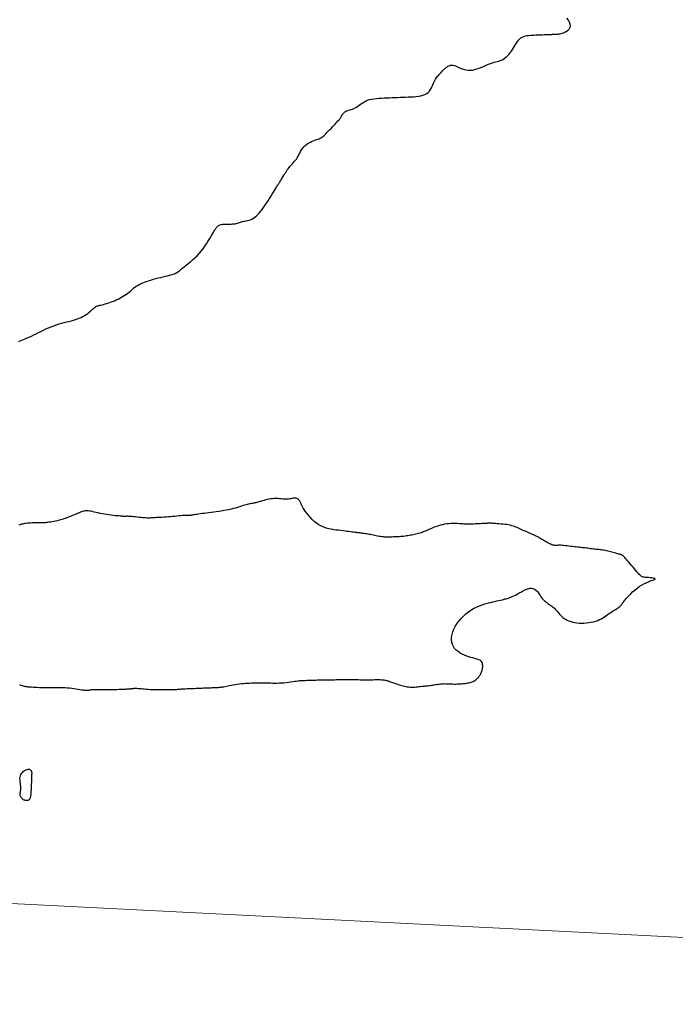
# Model space of a CAD drawing. Header units: millimetres. Extents: x 32690613 to 32693367, y 5343692 to 5344708.
# Tile 516 of 656: x 32692387 to 32692417, y 5344400 to 5344446. Entities that reach past the tile are written whole.
import ezdxf

# ---------------------------------------------------------------- set-up
doc = ezdxf.new("R2010")
doc.units = ezdxf.units.MM
doc.header["$LTSCALE"] = 20
doc.layers.get('0').update_dxf_attribs({"lineweight": 18})
doc.layers.get('Defpoints').update_dxf_attribs({"color": 11, "lineweight": 18})
doc.layers.add('02-DGM_HL_493.50', color=112, linetype='Continuous')

# ---------------------------------------------------------------- blocks, each defined once
blk = doc.blocks.new('A$C78070446')
blk.add_line((4469498.77, 5342951.42), (4470248.353, 5342884.169))

msp = doc.modelspace()

# ---------------------------------------------------------------- linework, layer by layer
at = {"layer": '02-DGM_HL_493.50', "elevation": 493.5, "flags": 128}
for points in [[(32692386.552, 5344431.037), (32692386.617, 5344431.065), (32692386.69, 5344431.095), (32692386.769, 5344431.128), (32692386.854, 5344431.163), (32692386.946, 5344431.202), (32692387.042, 5344431.243), (32692387.143, 5344431.289), (32692387.249, 5344431.338), (32692387.358, 5344431.391), (32692387.471, 5344431.447), (32692387.586, 5344431.504), (32692387.704, 5344431.562), (32692387.824, 5344431.619), (32692387.945, 5344431.674), (32692388.068, 5344431.726), (32692388.191, 5344431.774), (32692388.314, 5344431.816), (32692388.437, 5344431.854), (32692388.558, 5344431.888), (32692388.677, 5344431.919), (32692388.793, 5344431.948), (32692388.906, 5344431.976), (32692389.013, 5344432.003), (32692389.115, 5344432.031), (32692389.211, 5344432.061), (32692389.301, 5344432.092), (32692389.385, 5344432.125), (32692389.464, 5344432.16), (32692389.539, 5344432.197), (32692389.609, 5344432.235), (32692389.675, 5344432.275), (32692389.738, 5344432.318), (32692389.797, 5344432.362), (32692389.853, 5344432.408), (32692389.906, 5344432.453), (32692389.956, 5344432.497), (32692390.003, 5344432.54), (32692390.046, 5344432.579), (32692390.087, 5344432.613), (32692390.125, 5344432.643), (32692390.16, 5344432.666), (32692390.194, 5344432.685), (32692390.229, 5344432.699), (32692390.264, 5344432.711), (32692390.303, 5344432.721), (32692390.347, 5344432.731), (32692390.397, 5344432.742), (32692390.454, 5344432.756), (32692390.521, 5344432.772), (32692390.595, 5344432.792), (32692390.675, 5344432.816), (32692390.76, 5344432.842), (32692390.848, 5344432.872), (32692390.938, 5344432.904), (32692391.028, 5344432.94), (32692391.117, 5344432.978), (32692391.203, 5344433.018), (32692391.286, 5344433.061), (32692391.366, 5344433.106), (32692391.443, 5344433.152), (32692391.517, 5344433.2), (32692391.587, 5344433.249), (32692391.653, 5344433.298), (32692391.716, 5344433.347), (32692391.775, 5344433.396), (32692391.831, 5344433.445), (32692391.888, 5344433.493), (32692391.945, 5344433.541), (32692392.006, 5344433.588), (32692392.071, 5344433.634), (32692392.142, 5344433.678), (32692392.222, 5344433.721), (32692392.311, 5344433.763), (32692392.409, 5344433.803), (32692392.513, 5344433.841), (32692392.622, 5344433.878), (32692392.736, 5344433.913), (32692392.851, 5344433.947), (32692392.968, 5344433.978), (32692393.084, 5344434.008), (32692393.197, 5344434.036), (32692393.308, 5344434.063), (32692393.414, 5344434.089), (32692393.514, 5344434.113), (32692393.608, 5344434.137), (32692393.694, 5344434.16), (32692393.771, 5344434.183), (32692393.838, 5344434.206), (32692393.895, 5344434.23), (32692393.943, 5344434.255), (32692393.987, 5344434.282), (32692394.028, 5344434.312), (32692394.07, 5344434.346), (32692394.116, 5344434.386), (32692394.169, 5344434.431), (32692394.233, 5344434.484), (32692394.308, 5344434.544), (32692394.394, 5344434.612), (32692394.489, 5344434.687), (32692394.589, 5344434.769), (32692394.693, 5344434.857), (32692394.798, 5344434.952), (32692394.902, 5344435.052), (32692395.002, 5344435.157), (32692395.096, 5344435.267), (32692395.184, 5344435.38), (32692395.266, 5344435.494), (32692395.341, 5344435.606), (32692395.41, 5344435.715), (32692395.473, 5344435.817), (32692395.528, 5344435.912), (32692395.577, 5344435.997), (32692395.618, 5344436.069), (32692395.654, 5344436.131), (32692395.685, 5344436.184), (32692395.712, 5344436.229), (32692395.736, 5344436.267), (32692395.758, 5344436.301), (32692395.78, 5344436.331), (32692395.801, 5344436.359), (32692395.825, 5344436.387), (32692395.85, 5344436.413), (32692395.878, 5344436.438), (32692395.909, 5344436.461), (32692395.945, 5344436.482), (32692395.986, 5344436.5), (32692396.032, 5344436.514), (32692396.084, 5344436.525), (32692396.143, 5344436.531), (32692396.208, 5344436.535), (32692396.276, 5344436.536), (32692396.347, 5344436.536), (32692396.418, 5344436.535), (32692396.489, 5344436.536), (32692396.558, 5344436.538), (32692396.622, 5344436.543), (32692396.682, 5344436.552), (32692396.737, 5344436.564), (32692396.79, 5344436.578), (32692396.839, 5344436.593), (32692396.888, 5344436.61), (32692396.936, 5344436.626), (32692396.984, 5344436.641), (32692397.035, 5344436.654), (32692397.088, 5344436.666), (32692397.143, 5344436.676), (32692397.2, 5344436.686), (32692397.259, 5344436.698), (32692397.319, 5344436.712), (32692397.38, 5344436.731), (32692397.441, 5344436.754), (32692397.502, 5344436.784), (32692397.564, 5344436.822), (32692397.625, 5344436.867), (32692397.686, 5344436.92), (32692397.748, 5344436.981), (32692397.812, 5344437.05), (32692397.876, 5344437.127), (32692397.942, 5344437.212), (32692398.01, 5344437.304), (32692398.08, 5344437.404), (32692398.152, 5344437.51), (32692398.223, 5344437.618), (32692398.292, 5344437.726), (32692398.359, 5344437.832), (32692398.421, 5344437.932), (32692398.479, 5344438.026), (32692398.529, 5344438.108), (32692398.573, 5344438.179), (32692398.609, 5344438.239), (32692398.64, 5344438.29), (32692398.666, 5344438.333), (32692398.689, 5344438.37), (32692398.71, 5344438.404), (32692398.73, 5344438.436), (32692398.749, 5344438.467), (32692398.769, 5344438.5), (32692398.79, 5344438.535), (32692398.813, 5344438.571), (32692398.836, 5344438.61), (32692398.862, 5344438.652), (32692398.888, 5344438.696), (32692398.917, 5344438.742), (32692398.947, 5344438.792), (32692398.98, 5344438.845), (32692399.014, 5344438.9), (32692399.05, 5344438.956), (32692399.087, 5344439.014), (32692399.126, 5344439.071), (32692399.166, 5344439.128), (32692399.207, 5344439.183), (32692399.249, 5344439.235), (32692399.292, 5344439.284), (32692399.336, 5344439.332), (32692399.38, 5344439.378), (32692399.424, 5344439.425), (32692399.467, 5344439.473), (32692399.509, 5344439.525), (32692399.551, 5344439.581), (32692399.591, 5344439.641), (32692399.629, 5344439.709), (32692399.667, 5344439.781), (32692399.706, 5344439.855), (32692399.747, 5344439.932), (32692399.791, 5344440.007), (32692399.84, 5344440.081), (32692399.895, 5344440.15), (32692399.956, 5344440.213), (32692400.026, 5344440.269), (32692400.101, 5344440.318), (32692400.18, 5344440.361), (32692400.262, 5344440.399), (32692400.342, 5344440.432), (32692400.42, 5344440.461), (32692400.493, 5344440.488), (32692400.559, 5344440.512), (32692400.617, 5344440.534), (32692400.667, 5344440.557), (32692400.711, 5344440.581), (32692400.753, 5344440.607), (32692400.793, 5344440.636), (32692400.834, 5344440.671), (32692400.879, 5344440.712), (32692400.928, 5344440.76), (32692400.983, 5344440.816), (32692401.043, 5344440.878), (32692401.107, 5344440.945), (32692401.173, 5344441.015), (32692401.238, 5344441.084), (32692401.301, 5344441.152), (32692401.36, 5344441.216), (32692401.414, 5344441.273), (32692401.46, 5344441.324), (32692401.5, 5344441.367), (32692401.534, 5344441.405), (32692401.563, 5344441.439), (32692401.589, 5344441.47), (32692401.612, 5344441.5), (32692401.633, 5344441.53), (32692401.652, 5344441.561), (32692401.672, 5344441.594), (32692401.692, 5344441.629), (32692401.714, 5344441.664), (32692401.737, 5344441.7), (32692401.764, 5344441.734), (32692401.793, 5344441.766), (32692401.827, 5344441.794), (32692401.865, 5344441.819), (32692401.908, 5344441.839), (32692401.956, 5344441.856), (32692402.008, 5344441.871), (32692402.064, 5344441.886), (32692402.122, 5344441.902), (32692402.181, 5344441.921), (32692402.242, 5344441.945), (32692402.303, 5344441.975), (32692402.365, 5344442.013), (32692402.427, 5344442.056), (32692402.49, 5344442.103), (32692402.557, 5344442.152), (32692402.628, 5344442.201), (32692402.703, 5344442.249), (32692402.785, 5344442.293), (32692402.873, 5344442.331), (32692402.97, 5344442.362), (32692403.073, 5344442.387), (32692403.183, 5344442.406), (32692403.297, 5344442.421), (32692403.416, 5344442.431), (32692403.538, 5344442.439), (32692403.661, 5344442.445), (32692403.786, 5344442.45), (32692403.911, 5344442.455), (32692404.036, 5344442.46), (32692404.161, 5344442.465), (32692404.286, 5344442.47), (32692404.411, 5344442.475), (32692404.535, 5344442.48), (32692404.66, 5344442.484), (32692404.785, 5344442.489), (32692404.91, 5344442.494), (32692405.033, 5344442.501), (32692405.153, 5344442.51), (32692405.269, 5344442.524), (32692405.378, 5344442.543), (32692405.48, 5344442.569), (32692405.573, 5344442.604), (32692405.655, 5344442.648), (32692405.725, 5344442.703), (32692405.785, 5344442.767), (32692405.836, 5344442.838), (32692405.879, 5344442.913), (32692405.916, 5344442.989), (32692405.949, 5344443.064), (32692405.979, 5344443.137), (32692406.008, 5344443.204), (32692406.037, 5344443.264), (32692406.067, 5344443.318), (32692406.098, 5344443.367), (32692406.13, 5344443.412), (32692406.165, 5344443.456), (32692406.202, 5344443.499), (32692406.242, 5344443.543), (32692406.285, 5344443.59), (32692406.332, 5344443.641), (32692406.382, 5344443.693), (32692406.434, 5344443.746), (32692406.487, 5344443.798), (32692406.542, 5344443.846), (32692406.596, 5344443.89), (32692406.65, 5344443.926), (32692406.702, 5344443.954), (32692406.752, 5344443.972), (32692406.801, 5344443.98), (32692406.85, 5344443.98), (32692406.899, 5344443.972), (32692406.95, 5344443.958), (32692407.003, 5344443.939), (32692407.06, 5344443.915), (32692407.121, 5344443.887), (32692407.188, 5344443.857), (32692407.259, 5344443.827), (32692407.336, 5344443.799), (32692407.418, 5344443.774), (32692407.504, 5344443.754), (32692407.596, 5344443.741), (32692407.693, 5344443.738), (32692407.794, 5344443.747), (32692407.9, 5344443.767), (32692408.009, 5344443.798), (32692408.119, 5344443.838), (32692408.23, 5344443.882), (32692408.339, 5344443.929), (32692408.446, 5344443.975), (32692408.548, 5344444.019), (32692408.644, 5344444.058), (32692408.732, 5344444.089), (32692408.815, 5344444.114), (32692408.891, 5344444.135), (32692408.963, 5344444.154), (32692409.031, 5344444.172), (32692409.096, 5344444.193), (32692409.158, 5344444.217), (32692409.22, 5344444.247), (32692409.281, 5344444.285), (32692409.341, 5344444.329), (32692409.401, 5344444.38), (32692409.459, 5344444.437), (32692409.516, 5344444.499), (32692409.571, 5344444.566), (32692409.624, 5344444.636), (32692409.675, 5344444.71), (32692409.723, 5344444.786), (32692409.769, 5344444.862), (32692409.815, 5344444.938), (32692409.861, 5344445.012), (32692409.908, 5344445.082), (32692409.958, 5344445.147), (32692410.012, 5344445.204), (32692410.07, 5344445.253), (32692410.134, 5344445.292), (32692410.202, 5344445.323), (32692410.275, 5344445.345), (32692410.351, 5344445.362), (32692410.43, 5344445.373), (32692410.511, 5344445.38), (32692410.593, 5344445.385), (32692410.677, 5344445.388), (32692410.76, 5344445.391), (32692410.842, 5344445.395), (32692410.923, 5344445.398), (32692411.003, 5344445.401), (32692411.079, 5344445.404), (32692411.153, 5344445.407), (32692411.222, 5344445.41), (32692411.287, 5344445.412), (32692411.347, 5344445.414), (32692411.403, 5344445.417), (32692411.454, 5344445.419), (32692411.502, 5344445.42), (32692411.548, 5344445.422), (32692411.592, 5344445.424), (32692411.634, 5344445.426), (32692411.676, 5344445.427), (32692411.718, 5344445.429), (32692411.76, 5344445.431), (32692411.804, 5344445.435), (32692411.849, 5344445.441), (32692411.897, 5344445.449), (32692411.948, 5344445.461), (32692412.003, 5344445.477), (32692412.062, 5344445.498), (32692412.126, 5344445.524), (32692412.19, 5344445.556), (32692412.252, 5344445.594), (32692412.307, 5344445.64), (32692412.351, 5344445.692), (32692412.381, 5344445.753), (32692412.392, 5344445.822), (32692412.38, 5344445.9), (32692412.344, 5344445.987), (32692412.289, 5344446.082), (32692412.221, 5344446.185)], [(32692386.585, 5344414.962), (32692386.648, 5344414.941), (32692386.706, 5344414.922), (32692386.756, 5344414.906), (32692386.799, 5344414.893), (32692386.835, 5344414.882), (32692386.869, 5344414.875), (32692386.901, 5344414.869), (32692386.935, 5344414.865), (32692386.975, 5344414.861), (32692387.021, 5344414.858), (32692387.078, 5344414.854), (32692387.147, 5344414.85), (32692387.227, 5344414.845), (32692387.317, 5344414.841), (32692387.416, 5344414.836), (32692387.522, 5344414.831), (32692387.633, 5344414.827), (32692387.749, 5344414.825), (32692387.868, 5344414.823), (32692387.988, 5344414.822), (32692388.109, 5344414.823), (32692388.23, 5344414.824), (32692388.351, 5344414.824), (32692388.471, 5344414.824), (32692388.589, 5344414.822), (32692388.706, 5344414.818), (32692388.82, 5344414.812), (32692388.932, 5344414.802), (32692389.039, 5344414.79), (32692389.142, 5344414.776), (32692389.239, 5344414.762), (32692389.33, 5344414.747), (32692389.414, 5344414.733), (32692389.491, 5344414.72), (32692389.558, 5344414.71), (32692389.617, 5344414.703), (32692389.666, 5344414.698), (32692389.709, 5344414.695), (32692389.745, 5344414.695), (32692389.776, 5344414.696), (32692389.803, 5344414.699), (32692389.827, 5344414.702), (32692389.849, 5344414.707), (32692389.87, 5344414.711), (32692389.892, 5344414.716), (32692389.916, 5344414.72), (32692389.943, 5344414.725), (32692389.976, 5344414.729), (32692390.015, 5344414.732), (32692390.062, 5344414.735), (32692390.119, 5344414.737), (32692390.187, 5344414.738), (32692390.265, 5344414.737), (32692390.351, 5344414.737), (32692390.443, 5344414.736), (32692390.541, 5344414.735), (32692390.642, 5344414.734), (32692390.745, 5344414.733), (32692390.849, 5344414.734), (32692390.952, 5344414.734), (32692391.053, 5344414.736), (32692391.151, 5344414.738), (32692391.245, 5344414.741), (32692391.333, 5344414.744), (32692391.416, 5344414.747), (32692391.491, 5344414.751), (32692391.558, 5344414.754), (32692391.616, 5344414.757), (32692391.666, 5344414.76), (32692391.708, 5344414.763), (32692391.745, 5344414.766), (32692391.776, 5344414.769), (32692391.804, 5344414.771), (32692391.829, 5344414.774), (32692391.852, 5344414.777), (32692391.875, 5344414.78), (32692391.898, 5344414.783), (32692391.924, 5344414.785), (32692391.954, 5344414.787), (32692391.988, 5344414.788), (32692392.029, 5344414.788), (32692392.077, 5344414.787), (32692392.135, 5344414.784), (32692392.203, 5344414.78), (32692392.278, 5344414.774), (32692392.36, 5344414.767), (32692392.444, 5344414.76), (32692392.53, 5344414.752), (32692392.614, 5344414.745), (32692392.694, 5344414.739), (32692392.768, 5344414.733), (32692392.835, 5344414.729), (32692392.894, 5344414.726), (32692392.949, 5344414.725), (32692393.001, 5344414.724), (32692393.052, 5344414.724), (32692393.103, 5344414.724), (32692393.158, 5344414.725), (32692393.218, 5344414.725), (32692393.283, 5344414.726), (32692393.354, 5344414.726), (32692393.428, 5344414.726), (32692393.504, 5344414.726), (32692393.579, 5344414.727), (32692393.653, 5344414.728), (32692393.724, 5344414.729), (32692393.79, 5344414.731), (32692393.85, 5344414.733), (32692393.905, 5344414.736), (32692393.956, 5344414.739), (32692394.006, 5344414.743), (32692394.056, 5344414.747), (32692394.107, 5344414.751), (32692394.162, 5344414.755), (32692394.221, 5344414.76), (32692394.286, 5344414.764), (32692394.358, 5344414.768), (32692394.434, 5344414.771), (32692394.514, 5344414.775), (32692394.597, 5344414.779), (32692394.683, 5344414.782), (32692394.771, 5344414.786), (32692394.859, 5344414.789), (32692394.948, 5344414.792), (32692395.035, 5344414.796), (32692395.121, 5344414.799), (32692395.204, 5344414.802), (32692395.285, 5344414.806), (32692395.361, 5344414.809), (32692395.432, 5344414.811), (32692395.498, 5344414.814), (32692395.557, 5344414.816), (32692395.611, 5344414.818), (32692395.659, 5344414.82), (32692395.704, 5344414.822), (32692395.745, 5344414.824), (32692395.784, 5344414.826), (32692395.82, 5344414.828), (32692395.856, 5344414.83), (32692395.892, 5344414.832), (32692395.929, 5344414.835), (32692395.966, 5344414.838), (32692396.007, 5344414.843), (32692396.051, 5344414.848), (32692396.098, 5344414.855), (32692396.151, 5344414.864), (32692396.21, 5344414.874), (32692396.276, 5344414.887), (32692396.347, 5344414.902), (32692396.424, 5344414.917), (32692396.507, 5344414.933), (32692396.594, 5344414.95), (32692396.684, 5344414.966), (32692396.779, 5344414.98), (32692396.876, 5344414.994), (32692396.975, 5344415.005), (32692397.074, 5344415.015), (32692397.173, 5344415.023), (32692397.268, 5344415.029), (32692397.359, 5344415.034), (32692397.444, 5344415.038), (32692397.522, 5344415.041), (32692397.589, 5344415.043), (32692397.647, 5344415.045), (32692397.694, 5344415.046), (32692397.733, 5344415.047), (32692397.765, 5344415.048), (32692397.792, 5344415.048), (32692397.814, 5344415.048), (32692397.834, 5344415.049), (32692397.852, 5344415.049), (32692397.871, 5344415.049), (32692397.891, 5344415.05), (32692397.914, 5344415.05), (32692397.941, 5344415.05), (32692397.974, 5344415.049), (32692398.013, 5344415.049), (32692398.061, 5344415.047), (32692398.118, 5344415.045), (32692398.186, 5344415.043), (32692398.264, 5344415.04), (32692398.35, 5344415.037), (32692398.443, 5344415.035), (32692398.542, 5344415.034), (32692398.645, 5344415.034), (32692398.751, 5344415.037), (32692398.86, 5344415.043), (32692398.969, 5344415.051), (32692399.076, 5344415.062), (32692399.182, 5344415.075), (32692399.283, 5344415.089), (32692399.378, 5344415.102), (32692399.466, 5344415.116), (32692399.544, 5344415.128), (32692399.612, 5344415.138), (32692399.669, 5344415.145), (32692399.716, 5344415.15), (32692399.758, 5344415.154), (32692399.796, 5344415.156), (32692399.833, 5344415.157), (32692399.874, 5344415.158), (32692399.921, 5344415.158), (32692399.977, 5344415.159), (32692400.044, 5344415.161), (32692400.12, 5344415.163), (32692400.201, 5344415.165), (32692400.286, 5344415.168), (32692400.372, 5344415.172), (32692400.454, 5344415.175), (32692400.53, 5344415.178), (32692400.598, 5344415.181), (32692400.655, 5344415.184), (32692400.702, 5344415.186), (32692400.74, 5344415.188), (32692400.77, 5344415.19), (32692400.795, 5344415.191), (32692400.816, 5344415.192), (32692400.834, 5344415.192), (32692400.851, 5344415.192), (32692400.868, 5344415.191), (32692400.887, 5344415.19), (32692400.909, 5344415.189), (32692400.935, 5344415.188), (32692400.967, 5344415.187), (32692401.006, 5344415.186), (32692401.053, 5344415.186), (32692401.11, 5344415.186), (32692401.178, 5344415.188), (32692401.254, 5344415.19), (32692401.336, 5344415.192), (32692401.42, 5344415.195), (32692401.505, 5344415.197), (32692401.586, 5344415.2), (32692401.663, 5344415.203), (32692401.731, 5344415.205), (32692401.789, 5344415.206), (32692401.839, 5344415.207), (32692401.883, 5344415.207), (32692401.925, 5344415.207), (32692401.966, 5344415.207), (32692402.011, 5344415.206), (32692402.06, 5344415.204), (32692402.118, 5344415.202), (32692402.186, 5344415.2), (32692402.263, 5344415.198), (32692402.348, 5344415.195), (32692402.439, 5344415.193), (32692402.536, 5344415.191), (32692402.635, 5344415.19), (32692402.737, 5344415.189), (32692402.84, 5344415.188), (32692402.941, 5344415.189), (32692403.04, 5344415.19), (32692403.137, 5344415.192), (32692403.229, 5344415.193), (32692403.317, 5344415.194), (32692403.399, 5344415.194), (32692403.474, 5344415.193), (32692403.541, 5344415.191), (32692403.599, 5344415.188), (32692403.65, 5344415.182), (32692403.696, 5344415.175), (32692403.738, 5344415.166), (32692403.778, 5344415.156), (32692403.817, 5344415.144), (32692403.858, 5344415.13), (32692403.901, 5344415.115), (32692403.948, 5344415.098), (32692404, 5344415.08), (32692404.055, 5344415.061), (32692404.112, 5344415.04), (32692404.172, 5344415.02), (32692404.234, 5344414.999), (32692404.297, 5344414.978), (32692404.36, 5344414.957), (32692404.423, 5344414.937), (32692404.487, 5344414.918), (32692404.551, 5344414.9), (32692404.615, 5344414.884), (32692404.68, 5344414.87), (32692404.746, 5344414.858), (32692404.813, 5344414.85), (32692404.881, 5344414.844), (32692404.951, 5344414.842), (32692405.021, 5344414.844), (32692405.092, 5344414.847), (32692405.162, 5344414.853), (32692405.232, 5344414.86), (32692405.3, 5344414.868), (32692405.367, 5344414.875), (32692405.43, 5344414.882), (32692405.491, 5344414.888), (32692405.549, 5344414.894), (32692405.606, 5344414.898), (32692405.661, 5344414.903), (32692405.715, 5344414.908), (32692405.769, 5344414.914), (32692405.824, 5344414.92), (32692405.879, 5344414.928), (32692405.936, 5344414.937), (32692405.994, 5344414.947), (32692406.053, 5344414.958), (32692406.113, 5344414.969), (32692406.174, 5344414.979), (32692406.235, 5344414.988), (32692406.297, 5344414.996), (32692406.36, 5344415.001), (32692406.422, 5344415.004), (32692406.485, 5344415.005), (32692406.548, 5344415.004), (32692406.611, 5344415.002), (32692406.675, 5344414.999), (32692406.74, 5344414.996), (32692406.806, 5344414.993), (32692406.872, 5344414.99), (32692406.94, 5344414.989), (32692407.008, 5344414.989), (32692407.077, 5344414.99), (32692407.145, 5344414.992), (32692407.212, 5344414.995), (32692407.279, 5344414.999), (32692407.344, 5344415.005), (32692407.408, 5344415.011), (32692407.469, 5344415.019), (32692407.528, 5344415.027), (32692407.584, 5344415.037), (32692407.638, 5344415.049), (32692407.69, 5344415.062), (32692407.739, 5344415.077), (32692407.786, 5344415.094), (32692407.83, 5344415.113), (32692407.872, 5344415.135), (32692407.912, 5344415.158), (32692407.949, 5344415.184), (32692407.983, 5344415.211), (32692408.016, 5344415.24), (32692408.046, 5344415.27), (32692408.075, 5344415.301), (32692408.101, 5344415.333), (32692408.126, 5344415.366), (32692408.149, 5344415.399), (32692408.17, 5344415.434), (32692408.189, 5344415.471), (32692408.207, 5344415.51), (32692408.223, 5344415.551), (32692408.238, 5344415.595), (32692408.251, 5344415.642), (32692408.262, 5344415.692), (32692408.271, 5344415.745), (32692408.277, 5344415.799), (32692408.279, 5344415.852), (32692408.275, 5344415.904), (32692408.266, 5344415.952), (32692408.249, 5344415.997), (32692408.225, 5344416.037), (32692408.193, 5344416.07), (32692408.152, 5344416.098), (32692408.102, 5344416.123), (32692408.044, 5344416.144), (32692407.978, 5344416.165), (32692407.903, 5344416.186), (32692407.82, 5344416.209), (32692407.729, 5344416.234), (32692407.631, 5344416.264), (32692407.527, 5344416.299), (32692407.422, 5344416.34), (32692407.317, 5344416.387), (32692407.215, 5344416.441), (32692407.121, 5344416.504), (32692407.035, 5344416.574), (32692406.962, 5344416.655), (32692406.904, 5344416.744), (32692406.861, 5344416.843), (32692406.833, 5344416.949), (32692406.821, 5344417.062), (32692406.824, 5344417.18), (32692406.843, 5344417.302), (32692406.877, 5344417.427), (32692406.927, 5344417.554), (32692406.992, 5344417.681), (32692407.071, 5344417.808), (32692407.162, 5344417.931), (32692407.262, 5344418.051), (32692407.371, 5344418.164), (32692407.485, 5344418.27), (32692407.605, 5344418.367), (32692407.726, 5344418.452), (32692407.848, 5344418.526), (32692407.97, 5344418.589), (32692408.091, 5344418.642), (32692408.21, 5344418.687), (32692408.327, 5344418.725), (32692408.441, 5344418.757), (32692408.551, 5344418.786), (32692408.657, 5344418.811), (32692408.758, 5344418.836), (32692408.853, 5344418.859), (32692408.944, 5344418.88), (32692409.029, 5344418.901), (32692409.109, 5344418.92), (32692409.184, 5344418.938), (32692409.253, 5344418.955), (32692409.318, 5344418.971), (32692409.378, 5344418.985), (32692409.434, 5344419), (32692409.489, 5344419.015), (32692409.545, 5344419.034), (32692409.603, 5344419.056), (32692409.665, 5344419.083), (32692409.734, 5344419.116), (32692409.811, 5344419.157), (32692409.897, 5344419.205), (32692409.991, 5344419.259), (32692410.09, 5344419.314), (32692410.191, 5344419.366), (32692410.292, 5344419.413), (32692410.391, 5344419.45), (32692410.484, 5344419.473), (32692410.569, 5344419.479), (32692410.645, 5344419.465), (32692410.711, 5344419.433), (32692410.771, 5344419.388), (32692410.824, 5344419.332), (32692410.873, 5344419.269), (32692410.918, 5344419.202), (32692410.962, 5344419.135), (32692411.006, 5344419.071), (32692411.051, 5344419.014), (32692411.096, 5344418.962), (32692411.142, 5344418.916), (32692411.189, 5344418.874), (32692411.236, 5344418.835), (32692411.283, 5344418.8), (32692411.33, 5344418.767), (32692411.376, 5344418.734), (32692411.422, 5344418.703), (32692411.467, 5344418.671), (32692411.511, 5344418.639), (32692411.554, 5344418.606), (32692411.596, 5344418.572), (32692411.638, 5344418.535), (32692411.679, 5344418.496), (32692411.719, 5344418.454), (32692411.758, 5344418.408), (32692411.798, 5344418.36), (32692411.838, 5344418.31), (32692411.881, 5344418.259), (32692411.927, 5344418.208), (32692411.977, 5344418.157), (32692412.032, 5344418.109), (32692412.093, 5344418.063), (32692412.161, 5344418.02), (32692412.235, 5344417.981), (32692412.316, 5344417.947), (32692412.402, 5344417.916), (32692412.494, 5344417.891), (32692412.591, 5344417.87), (32692412.693, 5344417.855), (32692412.799, 5344417.846), (32692412.909, 5344417.842), (32692413.022, 5344417.844), (32692413.135, 5344417.852), (32692413.248, 5344417.865), (32692413.36, 5344417.883), (32692413.467, 5344417.907), (32692413.57, 5344417.935), (32692413.666, 5344417.967), (32692413.755, 5344418.004), (32692413.836, 5344418.045), (32692413.912, 5344418.088), (32692413.983, 5344418.133), (32692414.05, 5344418.179), (32692414.113, 5344418.225), (32692414.175, 5344418.271), (32692414.236, 5344418.315), (32692414.297, 5344418.357), (32692414.357, 5344418.396), (32692414.416, 5344418.434), (32692414.472, 5344418.469), (32692414.525, 5344418.502), (32692414.575, 5344418.533), (32692414.62, 5344418.563), (32692414.659, 5344418.59), (32692414.693, 5344418.615), (32692414.721, 5344418.639), (32692414.744, 5344418.662), (32692414.763, 5344418.683), (32692414.779, 5344418.702), (32692414.792, 5344418.721), (32692414.804, 5344418.738), (32692414.814, 5344418.754), (32692414.824, 5344418.77), (32692414.835, 5344418.787), (32692414.848, 5344418.806), (32692414.865, 5344418.829), (32692414.888, 5344418.858), (32692414.918, 5344418.893), (32692414.956, 5344418.938), (32692415.005, 5344418.993), (32692415.064, 5344419.059), (32692415.134, 5344419.134), (32692415.214, 5344419.215), (32692415.301, 5344419.3), (32692415.396, 5344419.386), (32692415.498, 5344419.47), (32692415.604, 5344419.549), (32692415.714, 5344419.621), (32692415.827, 5344419.683), (32692415.939, 5344419.735), (32692416.045, 5344419.78), (32692416.143, 5344419.816), (32692416.226, 5344419.847), (32692416.293, 5344419.872), (32692416.337, 5344419.893), (32692416.356, 5344419.91), (32692416.347, 5344419.925), (32692416.313, 5344419.937), (32692416.26, 5344419.948), (32692416.193, 5344419.957), (32692416.117, 5344419.965), (32692416.039, 5344419.972), (32692415.963, 5344419.979), (32692415.895, 5344419.985), (32692415.838, 5344419.992), (32692415.791, 5344420), (32692415.752, 5344420.012), (32692415.717, 5344420.028), (32692415.684, 5344420.05), (32692415.65, 5344420.08), (32692415.612, 5344420.119), (32692415.568, 5344420.169), (32692415.514, 5344420.23), (32692415.453, 5344420.3), (32692415.387, 5344420.377), (32692415.319, 5344420.458), (32692415.25, 5344420.539), (32692415.182, 5344420.619), (32692415.119, 5344420.694), (32692415.061, 5344420.762), (32692415.012, 5344420.821), (32692414.97, 5344420.87), (32692414.935, 5344420.911), (32692414.905, 5344420.944), (32692414.878, 5344420.972), (32692414.855, 5344420.994), (32692414.833, 5344421.011), (32692414.811, 5344421.025), (32692414.79, 5344421.036), (32692414.767, 5344421.046), (32692414.742, 5344421.054), (32692414.714, 5344421.062), (32692414.683, 5344421.07), (32692414.648, 5344421.078), (32692414.608, 5344421.087), (32692414.563, 5344421.099), (32692414.511, 5344421.113), (32692414.455, 5344421.129), (32692414.394, 5344421.146), (32692414.331, 5344421.164), (32692414.266, 5344421.182), (32692414.2, 5344421.199), (32692414.134, 5344421.216), (32692414.07, 5344421.23), (32692414.008, 5344421.243), (32692413.948, 5344421.253), (32692413.889, 5344421.262), (32692413.831, 5344421.27), (32692413.773, 5344421.277), (32692413.715, 5344421.283), (32692413.656, 5344421.29), (32692413.594, 5344421.296), (32692413.531, 5344421.303), (32692413.466, 5344421.311), (32692413.399, 5344421.32), (32692413.332, 5344421.328), (32692413.265, 5344421.336), (32692413.198, 5344421.345), (32692413.133, 5344421.353), (32692413.069, 5344421.36), (32692413.007, 5344421.367), (32692412.946, 5344421.374), (32692412.886, 5344421.38), (32692412.825, 5344421.386), (32692412.763, 5344421.393), (32692412.698, 5344421.4), (32692412.63, 5344421.408), (32692412.557, 5344421.417), (32692412.479, 5344421.427), (32692412.398, 5344421.437), (32692412.315, 5344421.448), (32692412.232, 5344421.459), (32692412.15, 5344421.468), (32692412.071, 5344421.476), (32692411.998, 5344421.482), (32692411.931, 5344421.486), (32692411.873, 5344421.487), (32692411.821, 5344421.486), (32692411.774, 5344421.484), (32692411.732, 5344421.482), (32692411.691, 5344421.482), (32692411.651, 5344421.484), (32692411.609, 5344421.49), (32692411.565, 5344421.5), (32692411.517, 5344421.515), (32692411.465, 5344421.535), (32692411.411, 5344421.559), (32692411.355, 5344421.586), (32692411.299, 5344421.615), (32692411.243, 5344421.645), (32692411.189, 5344421.676), (32692411.137, 5344421.707), (32692411.089, 5344421.737), (32692411.043, 5344421.765), (32692411, 5344421.792), (32692410.96, 5344421.817), (32692410.922, 5344421.841), (32692410.886, 5344421.863), (32692410.852, 5344421.884), (32692410.82, 5344421.902), (32692410.788, 5344421.919), (32692410.757, 5344421.934), (32692410.725, 5344421.949), (32692410.692, 5344421.963), (32692410.656, 5344421.978), (32692410.616, 5344421.995), (32692410.573, 5344422.013), (32692410.524, 5344422.033), (32692410.469, 5344422.057), (32692410.41, 5344422.083), (32692410.346, 5344422.111), (32692410.28, 5344422.141), (32692410.212, 5344422.171), (32692410.144, 5344422.202), (32692410.077, 5344422.232), (32692410.012, 5344422.261), (32692409.95, 5344422.289), (32692409.89, 5344422.316), (32692409.83, 5344422.341), (32692409.769, 5344422.364), (32692409.706, 5344422.386), (32692409.639, 5344422.405), (32692409.568, 5344422.423), (32692409.49, 5344422.439), (32692409.406, 5344422.453), (32692409.316, 5344422.465), (32692409.224, 5344422.476), (32692409.131, 5344422.484), (32692409.041, 5344422.492), (32692408.956, 5344422.498), (32692408.878, 5344422.504), (32692408.809, 5344422.509), (32692408.752, 5344422.513), (32692408.706, 5344422.516), (32692408.669, 5344422.519), (32692408.64, 5344422.521), (32692408.616, 5344422.523), (32692408.597, 5344422.524), (32692408.582, 5344422.524), (32692408.568, 5344422.524), (32692408.554, 5344422.523), (32692408.538, 5344422.522), (32692408.519, 5344422.52), (32692408.496, 5344422.518), (32692408.467, 5344422.515), (32692408.43, 5344422.512), (32692408.384, 5344422.508), (32692408.327, 5344422.505), (32692408.259, 5344422.501), (32692408.182, 5344422.497), (32692408.099, 5344422.493), (32692408.013, 5344422.49), (32692407.927, 5344422.486), (32692407.844, 5344422.483), (32692407.768, 5344422.481), (32692407.7, 5344422.479), (32692407.644, 5344422.477), (32692407.597, 5344422.477), (32692407.556, 5344422.477), (32692407.518, 5344422.477), (32692407.48, 5344422.479), (32692407.439, 5344422.481), (32692407.392, 5344422.484), (32692407.335, 5344422.488), (32692407.266, 5344422.493), (32692407.187, 5344422.498), (32692407.099, 5344422.502), (32692407.004, 5344422.505), (32692406.904, 5344422.506), (32692406.801, 5344422.503), (32692406.696, 5344422.497), (32692406.593, 5344422.486), (32692406.491, 5344422.47), (32692406.393, 5344422.45), (32692406.299, 5344422.426), (32692406.209, 5344422.4), (32692406.125, 5344422.372), (32692406.046, 5344422.344), (32692405.973, 5344422.315), (32692405.908, 5344422.289), (32692405.85, 5344422.264), (32692405.799, 5344422.241), (32692405.752, 5344422.22), (32692405.708, 5344422.2), (32692405.667, 5344422.181), (32692405.626, 5344422.163), (32692405.584, 5344422.146), (32692405.539, 5344422.128), (32692405.491, 5344422.111), (32692405.439, 5344422.093), (32692405.385, 5344422.076), (32692405.328, 5344422.059), (32692405.269, 5344422.042), (32692405.209, 5344422.025), (32692405.148, 5344422.009), (32692405.086, 5344421.994), (32692405.024, 5344421.98), (32692404.961, 5344421.967), (32692404.899, 5344421.954), (32692404.836, 5344421.943), (32692404.772, 5344421.932), (32692404.708, 5344421.922), (32692404.643, 5344421.914), (32692404.577, 5344421.906), (32692404.51, 5344421.899), (32692404.442, 5344421.894), (32692404.373, 5344421.889), (32692404.305, 5344421.885), (32692404.237, 5344421.881), (32692404.171, 5344421.878), (32692404.105, 5344421.876), (32692404.042, 5344421.873), (32692403.981, 5344421.871), (32692403.921, 5344421.869), (32692403.862, 5344421.868), (32692403.803, 5344421.867), (32692403.745, 5344421.868), (32692403.685, 5344421.871), (32692403.624, 5344421.876), (32692403.56, 5344421.883), (32692403.494, 5344421.892), (32692403.426, 5344421.904), (32692403.357, 5344421.917), (32692403.287, 5344421.931), (32692403.218, 5344421.945), (32692403.149, 5344421.96), (32692403.082, 5344421.974), (32692403.018, 5344421.987), (32692402.956, 5344421.999), (32692402.898, 5344422.009), (32692402.842, 5344422.018), (32692402.789, 5344422.027), (32692402.739, 5344422.034), (32692402.691, 5344422.04), (32692402.645, 5344422.046), (32692402.601, 5344422.052), (32692402.558, 5344422.057), (32692402.517, 5344422.063), (32692402.475, 5344422.068), (32692402.431, 5344422.073), (32692402.385, 5344422.079), (32692402.336, 5344422.085), (32692402.282, 5344422.092), (32692402.222, 5344422.1), (32692402.156, 5344422.108), (32692402.083, 5344422.117), (32692402.005, 5344422.127), (32692401.92, 5344422.138), (32692401.83, 5344422.15), (32692401.734, 5344422.162), (32692401.633, 5344422.175), (32692401.528, 5344422.188), (32692401.418, 5344422.202), (32692401.305, 5344422.218), (32692401.189, 5344422.239), (32692401.071, 5344422.264), (32692400.953, 5344422.296), (32692400.836, 5344422.337), (32692400.72, 5344422.387), (32692400.606, 5344422.45), (32692400.496, 5344422.524), (32692400.39, 5344422.609), (32692400.29, 5344422.701), (32692400.196, 5344422.797), (32692400.111, 5344422.894), (32692400.034, 5344422.988), (32692399.967, 5344423.078), (32692399.911, 5344423.159), (32692399.867, 5344423.23), (32692399.833, 5344423.291), (32692399.807, 5344423.344), (32692399.788, 5344423.389), (32692399.772, 5344423.429), (32692399.759, 5344423.464), (32692399.745, 5344423.497), (32692399.73, 5344423.527), (32692399.711, 5344423.558), (32692399.689, 5344423.587), (32692399.664, 5344423.615), (32692399.635, 5344423.64), (32692399.605, 5344423.662), (32692399.572, 5344423.68), (32692399.537, 5344423.692), (32692399.501, 5344423.699), (32692399.464, 5344423.7), (32692399.425, 5344423.696), (32692399.384, 5344423.688), (32692399.34, 5344423.677), (32692399.293, 5344423.666), (32692399.243, 5344423.656), (32692399.188, 5344423.648), (32692399.128, 5344423.643), (32692399.063, 5344423.643), (32692398.993, 5344423.646), (32692398.919, 5344423.652), (32692398.842, 5344423.66), (32692398.763, 5344423.667), (32692398.681, 5344423.672), (32692398.598, 5344423.675), (32692398.515, 5344423.675), (32692398.432, 5344423.669), (32692398.35, 5344423.659), (32692398.269, 5344423.645), (32692398.19, 5344423.629), (32692398.114, 5344423.611), (32692398.041, 5344423.592), (32692397.973, 5344423.572), (32692397.908, 5344423.554), (32692397.849, 5344423.536), (32692397.794, 5344423.52), (32692397.744, 5344423.506), (32692397.697, 5344423.493), (32692397.653, 5344423.482), (32692397.612, 5344423.472), (32692397.574, 5344423.463), (32692397.537, 5344423.456), (32692397.501, 5344423.45), (32692397.465, 5344423.444), (32692397.429, 5344423.439), (32692397.39, 5344423.433), (32692397.348, 5344423.425), (32692397.302, 5344423.415), (32692397.25, 5344423.403), (32692397.192, 5344423.387), (32692397.126, 5344423.367), (32692397.054, 5344423.343), (32692396.974, 5344423.317), (32692396.888, 5344423.289), (32692396.797, 5344423.261), (32692396.7, 5344423.232), (32692396.598, 5344423.204), (32692396.491, 5344423.177), (32692396.381, 5344423.153), (32692396.267, 5344423.13), (32692396.152, 5344423.11), (32692396.034, 5344423.091), (32692395.916, 5344423.073), (32692395.798, 5344423.057), (32692395.681, 5344423.041), (32692395.566, 5344423.026), (32692395.453, 5344423.011), (32692395.344, 5344422.997), (32692395.24, 5344422.983), (32692395.141, 5344422.97), (32692395.048, 5344422.958), (32692394.963, 5344422.946), (32692394.886, 5344422.935), (32692394.819, 5344422.926), (32692394.762, 5344422.917), (32692394.714, 5344422.909), (32692394.674, 5344422.903), (32692394.64, 5344422.897), (32692394.611, 5344422.893), (32692394.586, 5344422.889), (32692394.564, 5344422.887), (32692394.543, 5344422.886), (32692394.522, 5344422.885), (32692394.499, 5344422.886), (32692394.474, 5344422.886), (32692394.445, 5344422.887), (32692394.411, 5344422.887), (32692394.371, 5344422.886), (32692394.322, 5344422.884), (32692394.265, 5344422.881), (32692394.198, 5344422.875), (32692394.121, 5344422.869), (32692394.038, 5344422.861), (32692393.948, 5344422.852), (32692393.853, 5344422.843), (32692393.755, 5344422.833), (32692393.656, 5344422.824), (32692393.555, 5344422.816), (32692393.456, 5344422.808), (32692393.359, 5344422.802), (32692393.264, 5344422.796), (32692393.173, 5344422.791), (32692393.087, 5344422.787), (32692393.007, 5344422.782), (32692392.933, 5344422.779), (32692392.866, 5344422.775), (32692392.808, 5344422.771), (32692392.755, 5344422.768), (32692392.706, 5344422.765), (32692392.659, 5344422.764), (32692392.61, 5344422.763), (32692392.558, 5344422.764), (32692392.5, 5344422.766), (32692392.434, 5344422.77), (32692392.358, 5344422.777), (32692392.275, 5344422.785), (32692392.187, 5344422.794), (32692392.097, 5344422.804), (32692392.008, 5344422.814), (32692391.923, 5344422.823), (32692391.845, 5344422.831), (32692391.776, 5344422.837), (32692391.719, 5344422.842), (32692391.673, 5344422.844), (32692391.637, 5344422.845), (32692391.609, 5344422.845), (32692391.586, 5344422.843), (32692391.569, 5344422.842), (32692391.554, 5344422.84), (32692391.541, 5344422.839), (32692391.527, 5344422.838), (32692391.512, 5344422.838), (32692391.493, 5344422.838), (32692391.47, 5344422.839), (32692391.441, 5344422.841), (32692391.404, 5344422.844), (32692391.358, 5344422.848), (32692391.301, 5344422.853), (32692391.232, 5344422.859), (32692391.153, 5344422.866), (32692391.066, 5344422.874), (32692390.971, 5344422.884), (32692390.872, 5344422.896), (32692390.769, 5344422.909), (32692390.665, 5344422.925), (32692390.561, 5344422.942), (32692390.459, 5344422.962), (32692390.359, 5344422.983), (32692390.264, 5344423.004), (32692390.172, 5344423.026), (32692390.086, 5344423.046), (32692390.005, 5344423.064), (32692389.931, 5344423.08), (32692389.865, 5344423.092), (32692389.805, 5344423.1), (32692389.753, 5344423.104), (32692389.705, 5344423.103), (32692389.661, 5344423.1), (32692389.619, 5344423.092), (32692389.578, 5344423.082), (32692389.535, 5344423.069), (32692389.491, 5344423.052), (32692389.443, 5344423.034), (32692389.391, 5344423.013), (32692389.337, 5344422.991), (32692389.28, 5344422.967), (32692389.222, 5344422.942), (32692389.162, 5344422.916), (32692389.101, 5344422.891), (32692389.039, 5344422.865), (32692388.978, 5344422.84), (32692388.916, 5344422.816), (32692388.853, 5344422.792), (32692388.789, 5344422.768), (32692388.723, 5344422.745), (32692388.655, 5344422.723), (32692388.584, 5344422.701), (32692388.511, 5344422.68), (32692388.434, 5344422.66), (32692388.355, 5344422.64), (32692388.276, 5344422.622), (32692388.196, 5344422.605), (32692388.119, 5344422.589), (32692388.044, 5344422.576), (32692387.973, 5344422.564), (32692387.908, 5344422.555), (32692387.849, 5344422.549), (32692387.794, 5344422.545), (32692387.743, 5344422.542), (32692387.693, 5344422.541), (32692387.643, 5344422.541), (32692387.591, 5344422.542), (32692387.535, 5344422.542), (32692387.473, 5344422.542), (32692387.405, 5344422.542), (32692387.332, 5344422.54), (32692387.255, 5344422.538), (32692387.177, 5344422.534), (32692387.099, 5344422.53), (32692387.023, 5344422.525), (32692386.951, 5344422.518), (32692386.885, 5344422.511), (32692386.826, 5344422.503), (32692386.774, 5344422.494), (32692386.727, 5344422.484), (32692386.683, 5344422.472), (32692386.641, 5344422.459), (32692386.6, 5344422.445), (32692386.558, 5344422.43)]]:
    msp.add_lwpolyline(points, dxfattribs=at)
msp.add_lwpolyline([(32692386.618, 5344409.769), (32692386.615, 5344409.806), (32692386.616, 5344409.845), (32692386.621, 5344409.887), (32692386.628, 5344409.931), (32692386.635, 5344409.979), (32692386.641, 5344410.03), (32692386.645, 5344410.085), (32692386.645, 5344410.145), (32692386.64, 5344410.21), (32692386.632, 5344410.278), (32692386.623, 5344410.349), (32692386.614, 5344410.421), (32692386.607, 5344410.493), (32692386.606, 5344410.563), (32692386.61, 5344410.63), (32692386.624, 5344410.693), (32692386.647, 5344410.75), (32692386.68, 5344410.802), (32692386.718, 5344410.848), (32692386.762, 5344410.888), (32692386.808, 5344410.922), (32692386.855, 5344410.949), (32692386.901, 5344410.97), (32692386.944, 5344410.985), (32692386.982, 5344410.993), (32692387.015, 5344410.995), (32692387.044, 5344410.992), (32692387.068, 5344410.984), (32692387.089, 5344410.973), (32692387.106, 5344410.959), (32692387.12, 5344410.943), (32692387.13, 5344410.926), (32692387.139, 5344410.908), (32692387.145, 5344410.89), (32692387.149, 5344410.872), (32692387.152, 5344410.854), (32692387.153, 5344410.835), (32692387.154, 5344410.817), (32692387.153, 5344410.798), (32692387.153, 5344410.78), (32692387.152, 5344410.762), (32692387.152, 5344410.743), (32692387.151, 5344410.721), (32692387.15, 5344410.695), (32692387.149, 5344410.664), (32692387.148, 5344410.625), (32692387.146, 5344410.578), (32692387.145, 5344410.521), (32692387.142, 5344410.453), (32692387.14, 5344410.376), (32692387.137, 5344410.293), (32692387.133, 5344410.206), (32692387.129, 5344410.119), (32692387.125, 5344410.033), (32692387.12, 5344409.952), (32692387.115, 5344409.877), (32692387.109, 5344409.812), (32692387.102, 5344409.755), (32692387.094, 5344409.707), (32692387.085, 5344409.666), (32692387.074, 5344409.632), (32692387.061, 5344409.604), (32692387.046, 5344409.581), (32692387.027, 5344409.563), (32692387.007, 5344409.548), (32692386.983, 5344409.537), (32692386.957, 5344409.531), (32692386.93, 5344409.527), (32692386.901, 5344409.528), (32692386.87, 5344409.533), (32692386.839, 5344409.542), (32692386.807, 5344409.554), (32692386.776, 5344409.57), (32692386.745, 5344409.59), (32692386.715, 5344409.613), (32692386.688, 5344409.64), (32692386.664, 5344409.669), (32692386.643, 5344409.7), (32692386.628, 5344409.734)], close=True, dxfattribs=at)

# ---------------------------------------------------------------- block references
at = {"layer": 'Defpoints', "rotation": 2.237485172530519}
msp.add_blockref('A$C78070446', (28434719.524, -168960.664), dxfattribs=at)

doc.saveas('drawing.dxf')
